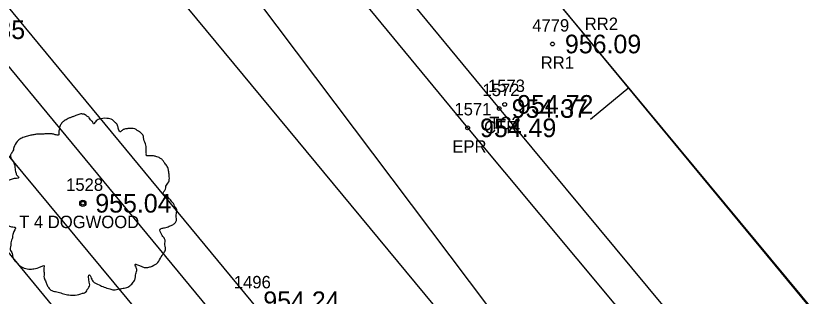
# Model space of a CAD drawing. Extents: x 1575382 to 1578175, y 1099175 to 1101955.
# Drawn here: x 1576509.8 to 1576574.4, y 1099444.8 to 1099467.4 of the extents above; entities that cross this region are included whole.
import ezdxf

# ---------------------------------------------------------------- set-up
doc = ezdxf.new("R2010")
doc.units = 0
for name, color, linetype in [('RD_EX_Conc', 7, 'Continuous'), ('RD_EX_Conc_txCode', 7, 'Continuous'), ('RD_EX_RailRoad', 7, 'Continuous'), ('RD_EX_RailRoad_txCode', 7, 'Continuous'), ('RD_EX_Road', 7, 'Continuous'), ('RD_EX_Road_txCode', 7, 'Continuous'), ('RD_EX_TX_Conc_ELEV', 7, 'Continuous'), ('RD_EX_TX_RailRoad_ELEV', 7, 'Continuous'), ('RD_EX_TX_Road_ELEV', 7, 'Continuous'), ('RD_EX_TX_UT_ELEV', 7, 'Continuous'), ('RD_EX_TX_VEG_ELEV', 7, 'Continuous'), ('RD_EX_UT', 7, 'Continuous'), ('RD_EX_VEG', 7, 'Continuous'), ('RD_EX_VEG_txCode', 7, 'Continuous'), ('RD_HC_Cl', 7, 'Continuous'), ('RD_HC_Data_Tic', 7, 'Continuous'), ('RD_SMD_Locator', 7, 'Continuous')]:
    doc.layers.add(name, color=color, linetype=linetype)

msp = doc.modelspace()

# ---------------------------------------------------------------- linework, layer by layer
at = {"layer": 'RD_EX_Conc'}
for points in [[(1576396.555, 1099574.211), (1576400.936, 1099578.265), (1576405.401, 1099581.448), (1576408.355, 1099582.386), (1576411.098, 1099581.536), (1576412.484, 1099580.157), (1576412.484, 1099580.157), (1576431.432, 1099557.367), (1576462.577, 1099519.628), (1576495.36, 1099480.143), (1576526.299, 1099442.62), (1576558.034, 1099404.431)], [(1576448.277, 1099581.238), (1576485.223, 1099536.886), (1576516.554, 1099498.954), (1576548.71, 1099459.944), (1576580.645, 1099421.453)], [(1576424.533, 1099564.747), (1576421.542, 1099562.114), (1576427.773, 1099554.238), (1576491.404, 1099477.631), (1576522.921, 1099439.594), (1576554.463, 1099401.183)], [(1576417.786, 1099558.83), (1576419.814, 1099556.405), (1576422.781, 1099552.791), (1576443.67, 1099527.669), (1576447.395, 1099523.041), (1576450.38, 1099519.359), (1576454.576, 1099514.356), (1576470.777, 1099494.842), (1576474.004, 1099490.994), (1576488.019, 1099473.929), (1576497.437, 1099462.536), (1576500.625, 1099458.759), (1576516.675, 1099439.273), (1576520.688, 1099434.463), (1576523.681, 1099430.77), (1576527.926, 1099425.882), (1576541.663, 1099409.22), (1576544.521, 1099405.702), (1576551.21, 1099397.688)]]:
    msp.add_lwpolyline(points, dxfattribs=at)
at = {"layer": 'RD_EX_RailRoad'}
msp.add_lwpolyline([(1576586.778, 1099428.105), (1576554.904, 1099466.707), (1576523.695, 1099504.276), (1576490.272, 1099544.766), (1576459.306, 1099582.088), (1576445.84, 1099598.336), (1576409.987, 1099641.437), (1576367.438, 1099692.664), (1576334.672, 1099732.084), (1576298.682, 1099775.456), (1576256.762, 1099825.945)], dxfattribs=at)
at = {"layer": 'RD_EX_Road'}
for points in [[(1576443.749, 1099596.959), (1576443.043, 1099588.286), (1576448.277, 1099581.238), (1576446.02, 1099579.487), (1576482.91, 1099535.224), (1576514.34, 1099496.993), (1576546.165, 1099458.389), (1576578.5, 1099419.576)], [(1576365.091, 1099547.103), (1576400.456, 1099578.873), (1576404.992, 1099582.283), (1576408.268, 1099583.268), (1576411.469, 1099582.29), (1576413.119, 1099580.849), (1576414.82, 1099582.112), (1576433.704, 1099559.004), (1576464.951, 1099521.111), (1576497.797, 1099481.911), (1576528.729, 1099444.459), (1576560.009, 1099406.61)]]:
    msp.add_lwpolyline(points, dxfattribs=at)
at = {"layer": 'RD_EX_UT'}
msp.add_lwpolyline([(1576589.463, 1099388.646), (1576430.603, 1099599.811), (1576417.784, 1099616.336)], dxfattribs=at)
at = {"layer": 'RD_EX_VEG'}
for centre, radius in [((1576515.212, 1099452.311), 0.25), ((1576515.2, 1099452.292), 0.0001)]:
    msp.add_circle(centre, radius, dxfattribs=at)
for points in [[(1576515.344, 1099459.478), (1576515.044, 1099459.503), (1576514.72, 1099459.403), (1576514.47, 1099459.303), (1576514.245, 1099459.228), (1576514.02, 1099459.128), (1576513.72, 1099458.953), (1576513.495, 1099458.753), (1576513.37, 1099458.503), (1576513.32, 1099458.278), (1576513.27, 1099458.004), (1576513.27, 1099457.829), (1576513.145, 1099457.804), (1576512.995, 1099457.829), (1576512.745, 1099457.904), (1576512.496, 1099457.904), (1576512.246, 1099457.904), (1576511.896, 1099457.879), (1576511.546, 1099457.879), (1576511.271, 1099457.829), (1576510.946, 1099457.779), (1576510.571, 1099457.654), (1576510.222, 1099457.529), (1576509.922, 1099457.279), (1576509.672, 1099456.804), (1576509.547, 1099456.454), (1576509.397, 1099456.204), (1576509.547, 1099455.755), (1576509.722, 1099455.405), (1576509.747, 1099455.205), (1576509.822, 1099454.78), (1576509.922, 1099454.555), (1576510.047, 1099454.355), (1576509.972, 1099454.33), (1576509.597, 1099454.28), (1576509.297, 1099454.18), (1576508.872, 1099453.955), (1576508.647, 1099453.73), (1576508.547, 1099453.406), (1576508.522, 1099453.056), (1576508.422, 1099452.856), (1576508.347, 1099452.581), (1576508.322, 1099452.506), (1576508.272, 1099452.181), (1576508.372, 1099451.731), (1576508.397, 1099451.381), (1576508.522, 1099451.157), (1576508.672, 1099450.982), (1576508.847, 1099450.732), (1576509.247, 1099450.507), (1576509.572, 1099450.407), (1576509.772, 1099450.382), (1576509.597, 1099449.882), (1576509.547, 1099449.532), (1576509.422, 1099449.132), (1576509.422, 1099449.058), (1576509.372, 1099448.583), (1576509.522, 1099448.258), (1576509.597, 1099447.883), (1576509.772, 1099447.658), (1576510.047, 1099447.358), (1576510.371, 1099447.133), (1576510.871, 1099447.008), (1576511.271, 1099447.033), (1576511.846, 1099447.208), (1576512.096, 1099447.283), (1576512.071, 1099447.108), (1576512.096, 1099446.733), (1576512.096, 1099446.309), (1576512.246, 1099445.984), (1576512.346, 1099445.709), (1576512.496, 1099445.459), (1576512.82, 1099445.234), (1576513.22, 1099445.159), (1576513.645, 1099445.009), (1576514.095, 1099444.934), (1576514.595, 1099444.909), (1576515.194, 1099445.059), (1576515.469, 1099445.184), (1576515.569, 1099445.359), (1576515.769, 1099445.734), (1576515.719, 1099445.959), (1576515.744, 1099446.559), (1576515.844, 1099446.384), (1576516.019, 1099446.034), (1576516.519, 1099445.734), (1576516.919, 1099445.559), (1576517.393, 1099445.409), (1576517.693, 1099445.334), (1576518.168, 1099445.409), (1576518.543, 1099445.484), (1576518.918, 1099445.609), (1576519.218, 1099445.884), (1576519.393, 1099446.159), (1576519.443, 1099446.434), (1576519.517, 1099446.808), (1576519.567, 1099446.983)], [(1576519.567, 1099446.983), (1576519.493, 1099447.158), (1576519.443, 1099447.408), (1576519.517, 1099447.383), (1576519.692, 1099447.333), (1576519.967, 1099447.208), (1576520.192, 1099447.133), (1576520.517, 1099447.158), (1576520.792, 1099447.258), (1576521.242, 1099447.533), (1576521.517, 1099448.008), (1576521.791, 1099448.408), (1576521.866, 1099448.733), (1576521.816, 1099448.958), (1576521.791, 1099449.457), (1576521.592, 1099449.707), (1576521.542, 1099449.832), (1576521.442, 1099450.232), (1576521.517, 1099450.282), (1576521.791, 1099450.332), (1576522.166, 1099450.457), (1576522.441, 1099450.582), (1576522.666, 1099450.757), (1576522.741, 1099450.982), (1576522.716, 1099451.381), (1576522.766, 1099451.781), (1576522.691, 1099451.931), (1576522.591, 1099452.081), (1576522.516, 1099452.281), (1576522.366, 1099452.431), (1576522.266, 1099452.581), (1576522.166, 1099452.681), (1576522.041, 1099452.831), (1576521.866, 1099452.956), (1576521.717, 1099453.006), (1576521.667, 1099453.156), (1576521.816, 1099453.356), (1576521.866, 1099453.456), (1576521.891, 1099453.68), (1576522.116, 1099454.03), (1576522.166, 1099454.43), (1576522.116, 1099454.855), (1576522.066, 1099455.13), (1576521.916, 1099455.405), (1576521.717, 1099455.655), (1576521.592, 1099455.83), (1576521.417, 1099455.954), (1576521.092, 1099456.079), (1576520.842, 1099456.129), (1576520.492, 1099456.129), (1576520.292, 1099456.179), (1576520.317, 1099456.229), (1576520.317, 1099456.379), (1576520.317, 1099456.654), (1576520.242, 1099457.104), (1576520.092, 1099457.604), (1576520.092, 1099457.629), (1576519.992, 1099457.879), (1576519.767, 1099458.079), (1576519.592, 1099458.178), (1576519.393, 1099458.303), (1576519.143, 1099458.328), (1576518.843, 1099458.328), (1576518.568, 1099458.278), (1576518.368, 1099458.178), (1576518.193, 1099458.054), (1576518.118, 1099458.203), (1576518.018, 1099458.503), (1576517.968, 1099458.653), (1576517.818, 1099458.828), (1576517.593, 1099459.028), (1576517.143, 1099459.153), (1576516.519, 1099459.078), (1576516.219, 1099458.878), (1576516.069, 1099458.703), (1576516.019, 1099458.828), (1576515.819, 1099459.028), (1576515.719, 1099459.203), (1576515.544, 1099459.328), (1576515.394, 1099459.428), (1576515.294, 1099459.478)]]:
    msp.add_spline(points, degree=3, dxfattribs=at)
at = {"layer": 'RD_HC_Cl'}
for p, q in [((1576594.9, 1099418.511), (1576256.801, 1099825.977)), ((1576414.585, 1099599.722), (1576569.263, 1099412.94))]:
    msp.add_line(p, q, dxfattribs=at)
at = {"layer": 'RD_HC_Data_Tic'}
msp.add_line((1576559.14, 1099461.607), (1576556.062, 1099459.053), dxfattribs=at)
at = {"layer": 'RD_SMD_Locator'}
for centre in [(1576552.993, 1099465.141), (1576548.71, 1099459.944), (1576549.148, 1099460.277), (1576546.165, 1099458.389), (1576515.212, 1099452.311)]:
    msp.add_circle(centre, 0.15, dxfattribs=at)

# ---------------------------------------------------------------- texts
at = {"layer": 'RD_EX_Conc_txCode'}
for s, p in [('1572', (1576547.363, 1099460.944)), ('1573', (1576547.802, 1099461.277)), ('CFR', (1576547.482, 1099457.944)), ('TC2', (1576547.904, 1099458.277))]:
    msp.add_text(s, height=1, dxfattribs=at).set_placement(p)
at = {"layer": 'RD_EX_RailRoad_txCode'}
for s, p in [('4779', (1576551.363, 1099466.141)), ('RR2', (1576555.588, 1099466.272)), ('RR1', (1576552.048, 1099463.141))]:
    msp.add_text(s, height=1, dxfattribs=at).set_placement(p)
at = {"layer": 'RD_EX_Road_txCode'}
for s, p in [('1571', (1576545.102, 1099459.389)), ('EPR', (1576544.936, 1099456.389)), ('1496', (1576527.359, 1099445.459))]:
    msp.add_text(s, height=1, dxfattribs=at).set_placement(p)
at = {"layer": 'RD_EX_TX_Conc_ELEV'}
for s, p in [('954.37', (1576549.71, 1099459.194)), ('954.72', (1576550.148, 1099459.527))]:
    msp.add_text(s, height=1.5, dxfattribs=at).set_placement(p)
at = {"layer": 'RD_EX_TX_RailRoad_ELEV'}
msp.add_text('956.09', height=1.5, dxfattribs=at).set_placement((1576553.993, 1099464.391))
at = {"layer": 'RD_EX_TX_Road_ELEV'}
for s, p in [('954.49', (1576547.165, 1099457.639)), ('954.24', (1576529.729, 1099443.709))]:
    msp.add_text(s, height=1.5, dxfattribs=at).set_placement(p)
at = {"layer": 'RD_EX_TX_UT_ELEV'}
msp.add_text('954.35', height=1.5, dxfattribs=at).set_placement((1576504.433, 1099465.542))
at = {"layer": 'RD_EX_TX_VEG_ELEV'}
msp.add_text('955.04', height=1.5, dxfattribs=at).set_placement((1576516.212, 1099451.561))
at = {"layer": 'RD_EX_VEG_txCode'}
for s, p in [('1528', (1576513.866, 1099453.311)), ('T 4 DOGWOOD', (1576510.086, 1099450.311))]:
    msp.add_text(s, height=1, dxfattribs=at).set_placement(p)

doc.saveas('drawing.dxf')
